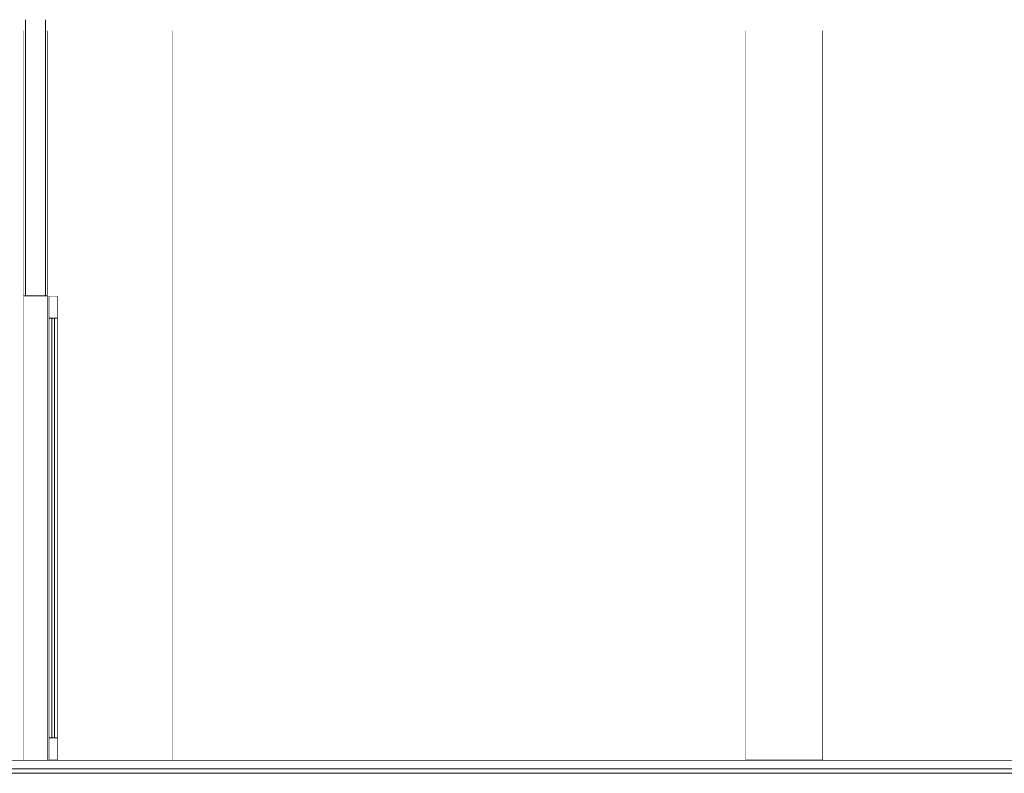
# Model space of a CAD drawing. Header units: millimetres. Extents: x -30280 to 309309, y -17460 to 4378.
# Tile 962 of 1056: x 251480 to 255937, y -9870 to -6460. Entities that reach past the tile are written whole.
import ezdxf

# ---------------------------------------------------------------- set-up
doc = ezdxf.new("R2010")
doc.units = ezdxf.units.MM
doc.header["$MEASUREMENT"] = 0
doc.linetypes.add('Wipeout_Contour', pattern=[1000, 0, -1000])
for name, color, linetype in [('10_ESTR_Fotjats', 7, 'Continuous'), ('10_ESTR_Pilars', 7, 'Continuous'), ('12_FAÇ_Façana', 7, 'Continuous'), ('Puertas Archicad', 7, 'Continuous')]:
    doc.layers.add(name, color=color, linetype=linetype)
for name, color, linetype, lineweight in [('10_ESTR_Fotjats_Pluma_Nº__1', 7, 'Continuous', 5), ('10_ESTR_Pilars_Pluma_Nº__88', 7, 'Continuous', 5), ('12_FAÇ_Façana_Pluma_Nº__47', 7, 'Continuous', 20), ('12_FAÇ_Façana_Pluma_Nº__7', 7, 'Continuous', 5), ('Puertas Archicad_Pluma_Nº__1', 7, 'Continuous', 5), ('Puertas Archicad_Pluma_Nº__47', 7, 'Continuous', 20)]:
    doc.layers.add(name, color=color, linetype=linetype, lineweight=lineweight)
doc.layers.add('Puertas Archicad_Pluma_Nº__3', color=7, linetype='Continuous', lineweight=5, true_color=0xa4a4a4)
doc.layers.add('Puertas Archicad_Pluma_Nº__43', color=7, linetype='Continuous', lineweight=5, true_color=0xa4a4a6)

# ---------------------------------------------------------------- blocks, each defined once
blk = doc.blocks.new('Elem Sección_486_6', base_point=(235890.6, -13460))
at = {"color": 254, "linetype": 'Wipeout_Contour', "lineweight": 0, "ltscale": 1020307.473858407}
blk.add_wipeout([(254766, -6510), (254766, -9810), (255116, -9810), (255116, -6510)], dxfattribs=at).dxf.layer = '10_ESTR_Pilars'
at = {"layer": '10_ESTR_Pilars_Pluma_Nº__88', "color": 7, "linetype": 'Continuous', "lineweight": 5}
for p, q in [((254766, -9810), (254766, -6510)), ((255116, -9810), (255116, -6510))]:
    blk.add_line(p, q, dxfattribs=at)
blk = doc.blocks.new('Elem Sección_495_6', base_point=(235890.6, -13460))
at = {"layer": '10_ESTR_Fotjats_Pluma_Nº__1', "color": 7, "linetype": 'Continuous', "lineweight": 5}
for p, q in [((260735.6, -9850), (227981.8, -9850)), ((260735.6, -9870), (227981.8, -9870))]:
    blk.add_line(p, q, dxfattribs=at)
at = {"layer": '10_ESTR_Fotjats_Pluma_Nº__1', "color": 7, "linetype": 'Continuous', "lineweight": 5, "flags": 128}
blk.add_lwpolyline([(260735.6, -9810), (259818.3, -9810), (259778.3, -9810), (251651.7, -9810), (251611.7, -9810), (246213.5, -9810), (246173.5, -9810), (239684.5, -9810), (239644.5, -9810), (239528.9, -9810)], dxfattribs=at)
blk = doc.blocks.new('Elem Sección_506_6', base_point=(235890.6, -13460))
at = {"color": 254, "linetype": 'Wipeout_Contour', "lineweight": 0, "ltscale": 1009216.312552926}
blk.add_wipeout([(252171.7, -9810), (252171.7, -6510), (252161.7, -6510), (252161.7, -9810)], dxfattribs=at).dxf.layer = '12_FAÇ_Façana'
at = {"layer": '12_FAÇ_Façana_Pluma_Nº__47', "color": 7, "linetype": 'Continuous', "lineweight": 20}
blk.add_line((252171.7, -6510), (252171.7, -9810), dxfattribs=at)
blk = doc.blocks.new('Elem Sección_507_6', base_point=(235890.6, -13460))
at = {"color": 254, "linetype": 'Wipeout_Contour', "lineweight": 0, "ltscale": 1510311.317625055}
blk.add_wipeout([(251496.7, -7710), (251496.7, -9810), (251506.7, -9810), (251596.7, -9810), (251606.7, -9810), (251606.7, -7710)], dxfattribs=at).dxf.layer = '12_FAÇ_Façana'
at = {"layer": '12_FAÇ_Façana_Pluma_Nº__7', "color": 7, "linetype": 'Continuous', "lineweight": 5}
for p, q in [((251496.7, -6510), (251496.7, -7710)), ((251606.7, -6510), (251606.7, -7710))]:
    blk.add_line(p, q, dxfattribs=at)
at = {"layer": '12_FAÇ_Façana_Pluma_Nº__7', "color": 7, "linetype": 'Continuous', "lineweight": 5, "flags": 128}
for points in [[(251506.7, -6460), (251506.7, -6510), (251506.7, -7710)], [(251596.7, -6460), (251596.7, -6510), (251596.7, -7710)], [(251606.7, -7710), (251596.7, -7710), (251506.7, -7710), (251496.7, -7710)]]:
    blk.add_lwpolyline(points, dxfattribs=at)
blk = doc.blocks.new('Elem Sección_508_6', base_point=(235890.6, -13460))
at = {"layer": 'Puertas Archicad_Pluma_Nº__1', "color": 7, "linetype": 'Continuous', "lineweight": 5}
blk.add_line((251651.7, -7710), (251611.7, -7710), dxfattribs=at)
at = {"layer": 'Puertas Archicad_Pluma_Nº__47', "color": 7, "linetype": 'Continuous', "lineweight": 20}
blk.add_line((251496.7, -9810), (251496.7, -7710), dxfattribs=at)
at = {"color": 254, "linetype": 'Wipeout_Contour', "lineweight": 0, "ltscale": 1007143.679215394}
blk.add_wipeout([(251651.7, -9710), (251651.7, -7810), (251611.7, -7810), (251611.7, -9710)], dxfattribs=at).dxf.layer = 'Puertas Archicad'
at = {"layer": 'Puertas Archicad_Pluma_Nº__1', "color": 7, "linetype": 'Continuous', "lineweight": 5}
for p, q in [((251611.7, -7710), (251611.7, -7810)), ((251651.7, -7710), (251651.7, -7810)), ((251651.7, -7810), (251611.7, -7810)), ((251611.7, -9710), (251611.7, -9810)), ((251651.7, -9710), (251611.7, -9710)), ((251651.7, -9710), (251651.7, -9810))]:
    blk.add_line(p, q, dxfattribs=at)
at = {"layer": 'Puertas Archicad_Pluma_Nº__3', "color": 253, "linetype": 'Continuous', "lineweight": 5, "true_color": 0xa4a4a4}
for p, q in [((251611.7, -9710), (251611.7, -7810)), ((251651.7, -9710), (251651.7, -7810)), ((251611.6, -8760), (251611.6, -8725)), ((251651.8, -8760), (251651.8, -8725)), ((251611.6, -8760), (251611.6, -8795)), ((251651.8, -8760), (251651.8, -8795))]:
    blk.add_line(p, q, dxfattribs=at)
at = {"layer": 'Puertas Archicad_Pluma_Nº__43', "color": 253, "linetype": 'Continuous', "lineweight": 5, "true_color": 0xa4a4a6}
for p, q in [((251625.7, -7810), (251625.7, -9710)), ((251637.7, -9710), (251637.7, -7810))]:
    blk.add_line(p, q, dxfattribs=at)
at = {"layer": 'Puertas Archicad_Pluma_Nº__47', "color": 7, "linetype": 'Continuous', "lineweight": 20}
blk.add_line((251606.7, -7710), (251606.7, -9810), dxfattribs=at)
blk = doc.blocks.new('Elem Sección_513_6', base_point=(235890.6, -13460))
at = {"color": 254, "linetype": 'Wipeout_Contour', "lineweight": 0, "ltscale": 2015234.038968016}
blk.add_wipeout([(251606.7, -6510), (251606.7, -9810), (251611.7, -9810), (251611.7, -7710), (251651.7, -7710), (251651.7, -9810), (252161.7, -9810), (252161.7, -6510)], dxfattribs=at).dxf.layer = '12_FAÇ_Façana'
blk = doc.blocks.new('Elem Sección_516_6', base_point=(235890.6, -13460))
at = {"color": 254, "linetype": 'Wipeout_Contour', "lineweight": 0, "ltscale": 1014422.072773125}
blk.add_wipeout([(252171.7, -9810), (254766, -9810), (254766, -6510), (252171.7, -6510)], dxfattribs=at).dxf.layer = '12_FAÇ_Façana'
at = {"color": 254, "linetype": 'Wipeout_Contour', "lineweight": 0, "ltscale": 1025159.912105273}
blk.add_wipeout([(257193.5, -6510), (255116, -6510), (255116, -9810), (257193.5, -9810)], dxfattribs=at).dxf.layer = '12_FAÇ_Façana'
blk = doc.blocks.new('Elem Sección_517_6', base_point=(235890.6, -13460))
at = {"color": 254, "linetype": 'Wipeout_Contour', "lineweight": 0, "ltscale": 1995993.937374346}
blk.add_wipeout([(246328.5, -9810), (248891.1, -9810), (248891.1, -7710), (250691.1, -7710), (250691.1, -9810), (251496.7, -9810), (251496.7, -6510), (246328.5, -6510)], dxfattribs=at).dxf.layer = '12_FAÇ_Façana'

msp = doc.modelspace()

# ---------------------------------------------------------------- block references
at = {"layer": '10_ESTR_Pilars', "lineweight": 0}
msp.add_blockref('Elem Sección_486_6', (235890.6, -13460), dxfattribs=at)

# ---------------------------------------------------------------- next in the draw order: block references
at = {"layer": '10_ESTR_Fotjats', "lineweight": 0}
msp.add_blockref('Elem Sección_495_6', (235890.6, -13460), dxfattribs=at)

# ---------------------------------------------------------------- next in the draw order: block references
at = {"layer": '12_FAÇ_Façana', "lineweight": 0}
for name in ['Elem Sección_507_6', 'Elem Sección_506_6']:
    msp.add_blockref(name, (235890.6, -13460), dxfattribs=at)

# ---------------------------------------------------------------- next in the draw order: block references
at = {"layer": 'Puertas Archicad', "lineweight": 0}
msp.add_blockref('Elem Sección_508_6', (235890.6, -13460), dxfattribs=at)

# ---------------------------------------------------------------- next in the draw order: block references
at = {"layer": '12_FAÇ_Façana', "lineweight": 0}
for name in ['Elem Sección_517_6', 'Elem Sección_513_6']:
    msp.add_blockref(name, (235890.6, -13460), dxfattribs=at)

# ---------------------------------------------------------------- next in the draw order: block references
msp.add_blockref('Elem Sección_516_6', (235890.6, -13460), dxfattribs=at)

doc.saveas('drawing.dxf')
